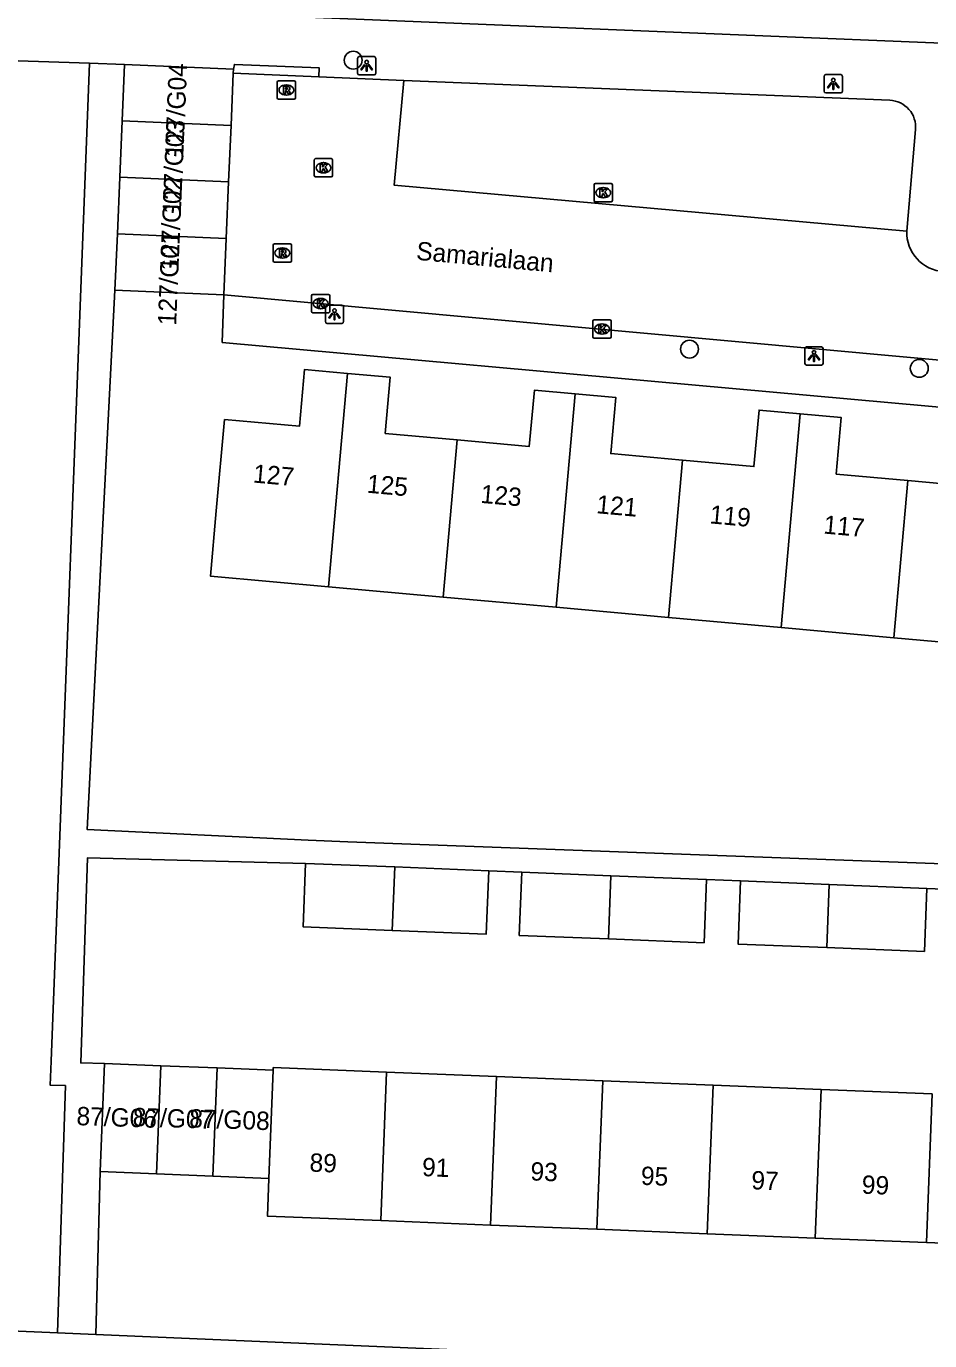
# Model space of a CAD drawing. Extents: x 161355 to 162026, y 386504 to 387459.
# Drawn here: x 161433.7 to 161482.9, y 387026.1 to 387097.8 of the extents above; entities that cross this region are included whole.
import ezdxf

# ---------------------------------------------------------------- set-up
doc = ezdxf.new("R2010")
doc.units = 0
for name, color, linetype in [('IMGEO_Boom', 7, 'Continuous'), ('IMGEO_Kolk', 7, 'Continuous'), ('IMGEO_Lichtpunt', 7, 'Continuous'), ('IMGEO_Openbare_ruimte_label', 7, 'Continuous'), ('IMGEO_Pand', 7, 'Continuous'), ('IMGEO_Pand_nummerreeks', 7, 'Continuous'), ('IMGEO_Rijbaan_lokaal_open', 7, 'Continuous'), ('IMGEO_Rioolput', 7, 'Continuous'), ('IMGEO_Voetpad_open', 7, 'Continuous')]:
    doc.layers.add(name, color=color, linetype=linetype)

msp = doc.modelspace()

# ---------------------------------------------------------------- linework, layer by layer
at = {"layer": 'IMGEO_Boom'}
for centre in [(161451.494, 387095.947), (161469.83, 387080.194), (161482.358, 387079.147)]:
    msp.add_circle(centre, 0.489, dxfattribs=at)
at = {"layer": 'IMGEO_Kolk'}
for p, q in [((161449.372, 387089.655), (161449.372, 387090.507)), ((161449.447, 387090.581), (161450.299, 387090.581)), ((161449.86, 387090.361), (161449.885, 387090.361)), ((161450.373, 387090.507), (161450.373, 387089.655)), ((161450.299, 387089.581), (161449.447, 387089.581)), ((161449.883, 387089.801), (161449.858, 387089.801)), ((161464.625, 387088.298), (161464.625, 387089.15)), ((161464.7, 387089.224), (161465.552, 387089.224)), ((161465.113, 387089.004), (161465.138, 387089.004)), ((161465.626, 387089.15), (161465.626, 387088.298)), ((161465.552, 387088.224), (161464.7, 387088.224)), ((161465.136, 387088.444), (161465.111, 387088.444)), ((161449.218, 387082.254), (161449.218, 387083.106)), ((161449.293, 387083.18), (161450.145, 387083.18)), ((161449.706, 387082.96), (161449.731, 387082.96)), ((161450.219, 387083.106), (161450.219, 387082.254)), ((161449.729, 387082.4), (161449.704, 387082.4)), ((161450.145, 387082.18), (161449.293, 387082.18)), ((161464.558, 387080.865), (161464.558, 387081.717)), ((161464.633, 387081.791), (161465.485, 387081.791)), ((161465.046, 387081.571), (161465.071, 387081.571)), ((161465.559, 387081.717), (161465.559, 387080.865)), ((161465.485, 387080.791), (161464.633, 387080.791)), ((161465.069, 387081.011), (161465.044, 387081.011))]:
    msp.add_line(p, q, dxfattribs=at)
for points in [[(161449.372, 387089.655), (161449.372, 387090.507)], [(161449.447, 387090.581), (161450.299, 387090.581)], [(161449.693, 387090.281), (161449.816, 387090.281), (161449.816, 387090.13), (161449.946, 387090.281), (161450.11, 387090.281), (161449.964, 387090.13), (161450.117, 387089.881), (161449.965, 387089.881), (161449.88, 387090.045), (161449.816, 387089.978), (161449.816, 387089.881), (161449.693, 387089.881), (161449.693, 387090.281)], [(161450.373, 387090.507), (161450.373, 387089.655)], [(161450.299, 387089.581), (161449.447, 387089.581)], [(161464.625, 387088.298), (161464.625, 387089.15)], [(161464.7, 387089.224), (161465.552, 387089.224)], [(161464.946, 387088.924), (161465.069, 387088.924), (161465.069, 387088.773), (161465.199, 387088.924), (161465.363, 387088.924), (161465.217, 387088.773), (161465.37, 387088.524), (161465.218, 387088.524), (161465.133, 387088.688), (161465.069, 387088.621), (161465.069, 387088.524), (161464.946, 387088.524), (161464.946, 387088.924)], [(161465.626, 387089.15), (161465.626, 387088.298)], [(161465.552, 387088.224), (161464.7, 387088.224)], [(161449.218, 387082.254), (161449.218, 387083.106)], [(161449.293, 387083.18), (161450.145, 387083.18)], [(161450.219, 387083.106), (161450.219, 387082.254)], [(161449.539, 387082.88), (161449.662, 387082.88), (161449.662, 387082.729), (161449.792, 387082.88), (161449.956, 387082.88), (161449.81, 387082.729), (161449.963, 387082.48), (161449.811, 387082.48), (161449.726, 387082.644), (161449.662, 387082.577), (161449.662, 387082.48), (161449.539, 387082.48), (161449.539, 387082.88)], [(161450.145, 387082.18), (161449.293, 387082.18)], [(161464.558, 387080.865), (161464.558, 387081.717)], [(161464.633, 387081.791), (161465.485, 387081.791)], [(161464.879, 387081.491), (161465.002, 387081.491), (161465.002, 387081.34), (161465.132, 387081.491), (161465.296, 387081.491), (161465.15, 387081.34), (161465.303, 387081.091), (161465.151, 387081.091), (161465.066, 387081.255), (161465.002, 387081.188), (161465.002, 387081.091), (161464.879, 387081.091), (161464.879, 387081.491)], [(161465.559, 387081.717), (161465.559, 387080.865)], [(161465.485, 387080.791), (161464.633, 387080.791)]]:
    msp.add_lwpolyline(points, dxfattribs=at)
for centre, start, end in [((161449.449, 387090.505), 91.55205, 178.44795), ((161449.449, 387090.505), 91.55205, 178.44795), ((161450.297, 387090.505), 1.55205, 88.44795), ((161450.297, 387090.505), 1.55205, 88.44795), ((161449.449, 387089.657), 181.55205, 268.44795), ((161449.449, 387089.657), 181.55205, 268.44795), ((161450.297, 387089.657), 271.55205, 358.44795), ((161450.297, 387089.657), 271.55205, 358.44795), ((161464.702, 387089.148), 91.55205, 178.44795), ((161464.702, 387089.148), 91.55205, 178.44795), ((161465.55, 387089.148), 1.55205, 88.44795), ((161465.55, 387089.148), 1.55205, 88.44795), ((161464.702, 387088.3), 181.55205, 268.44795), ((161464.702, 387088.3), 181.55205, 268.44795), ((161465.55, 387088.3), 271.55205, 358.44795), ((161465.55, 387088.3), 271.55205, 358.44795), ((161449.295, 387083.104), 91.55205, 178.44795), ((161449.295, 387083.104), 91.55205, 178.44795), ((161450.143, 387083.104), 1.55205, 88.44795), ((161450.143, 387083.104), 1.55205, 88.44795), ((161449.295, 387082.256), 181.55205, 268.44795), ((161449.295, 387082.256), 181.55205, 268.44795), ((161450.143, 387082.256), 271.55205, 358.44795), ((161450.143, 387082.256), 271.55205, 358.44795), ((161464.635, 387081.715), 91.55205, 178.44795), ((161464.635, 387081.715), 91.55205, 178.44795), ((161465.483, 387081.715), 1.55205, 88.44795), ((161465.483, 387081.715), 1.55205, 88.44795), ((161464.635, 387080.867), 181.55205, 268.44795), ((161464.635, 387080.867), 181.55205, 268.44795), ((161465.483, 387080.867), 271.55205, 358.44795), ((161465.483, 387080.867), 271.55205, 358.44795)]:
    msp.add_arc(centre, 0.0765, start, end, dxfattribs=at)
for centre, major_axis, ratio, start_param, end_param in [((161449.859, 387090.081), (-0.387, 0.002), 0.722429, 4.712389, 7.853982), ((161449.884, 387090.081), (-0.39, 0.002), 0.717154, 1.570796, 4.712389), ((161465.112, 387088.724), (-0.387, 0.002), 0.722429, 4.712389, 7.853982), ((161465.137, 387088.724), (-0.39, 0.002), 0.717154, 1.570796, 4.712389), ((161449.705, 387082.68), (-0.387, 0.002), 0.722429, 4.712389, 7.853982), ((161449.73, 387082.68), (-0.39, 0.002), 0.717154, 1.570796, 4.712389), ((161465.045, 387081.291), (-0.387, 0.002), 0.722429, 4.712389, 7.853982), ((161465.07, 387081.291), (-0.39, 0.002), 0.717154, 1.570796, 4.712389)]:
    msp.add_ellipse(centre, major_axis=major_axis, ratio=ratio, start_param=start_param, end_param=end_param, dxfattribs=at)
at = {"layer": 'IMGEO_Lichtpunt'}
for p, q in [((161451.729, 387096.047), (161451.729, 387095.24)), ((161451.729, 387096.047), (161451.729, 387095.24)), ((161452.631, 387096.142), (161451.823, 387096.142)), ((161452.631, 387096.142), (161451.823, 387096.142)), ((161452.725, 387095.24), (161452.725, 387096.047)), ((161452.725, 387095.24), (161452.725, 387096.047)), ((161451.823, 387095.146), (161452.631, 387095.146)), ((161451.823, 387095.146), (161452.631, 387095.146)), ((161478.074, 387095.159), (161477.266, 387095.159)), ((161478.074, 387095.159), (161477.266, 387095.159)), ((161477.172, 387095.064), (161477.172, 387094.257)), ((161477.172, 387095.064), (161477.172, 387094.257)), ((161478.168, 387094.257), (161478.168, 387095.064)), ((161478.168, 387094.257), (161478.168, 387095.064)), ((161477.266, 387094.163), (161478.074, 387094.163)), ((161477.266, 387094.163), (161478.074, 387094.163)), ((161449.975, 387082.501), (161449.975, 387081.694)), ((161449.975, 387082.501), (161449.975, 387081.694)), ((161450.877, 387082.596), (161450.069, 387082.596)), ((161450.877, 387082.596), (161450.069, 387082.596)), ((161450.971, 387081.694), (161450.971, 387082.501)), ((161450.971, 387081.694), (161450.971, 387082.501)), ((161450.069, 387081.6), (161450.877, 387081.6)), ((161450.069, 387081.6), (161450.877, 387081.6)), ((161476.12, 387080.224), (161476.12, 387079.417)), ((161476.12, 387080.224), (161476.12, 387079.417)), ((161477.022, 387080.319), (161476.214, 387080.319)), ((161477.022, 387080.319), (161476.214, 387080.319)), ((161477.116, 387079.417), (161477.116, 387080.224)), ((161477.116, 387079.417), (161477.116, 387080.224)), ((161476.214, 387079.323), (161477.022, 387079.323)), ((161476.214, 387079.323), (161477.022, 387079.323))]:
    msp.add_line(p, q, dxfattribs=at)
for points in [[(161452.103, 387095.711), (161452.142, 387095.683), (161451.954, 387095.421), (161451.916, 387095.448), (161452.103, 387095.711)], [(161452.205, 387095.663), (161452.252, 387095.663), (161452.252, 387095.341), (161452.205, 387095.341), (161452.205, 387095.663)], [(161452.315, 387095.683), (161452.353, 387095.71), (161452.54, 387095.448), (161452.501, 387095.42), (161452.315, 387095.683)], [(161477.546, 387094.728), (161477.585, 387094.7), (161477.397, 387094.438), (161477.359, 387094.465), (161477.546, 387094.728)], [(161477.648, 387094.68), (161477.695, 387094.68), (161477.695, 387094.358), (161477.648, 387094.358), (161477.648, 387094.68)], [(161477.758, 387094.7), (161477.796, 387094.727), (161477.983, 387094.465), (161477.944, 387094.437), (161477.758, 387094.7)], [(161450.349, 387082.165), (161450.388, 387082.137), (161450.2, 387081.875), (161450.162, 387081.902), (161450.349, 387082.165)], [(161450.451, 387082.117), (161450.498, 387082.117), (161450.498, 387081.795), (161450.451, 387081.795), (161450.451, 387082.117)], [(161450.561, 387082.137), (161450.599, 387082.164), (161450.786, 387081.902), (161450.747, 387081.874), (161450.561, 387082.137)], [(161476.494, 387079.888), (161476.533, 387079.86), (161476.345, 387079.598), (161476.307, 387079.625), (161476.494, 387079.888)], [(161476.596, 387079.84), (161476.643, 387079.84), (161476.643, 387079.518), (161476.596, 387079.518), (161476.596, 387079.84)], [(161476.706, 387079.86), (161476.744, 387079.887), (161476.931, 387079.625), (161476.892, 387079.597), (161476.706, 387079.86)]]:
    msp.add_lwpolyline(points, dxfattribs=at)
for centre in [(161452.228, 387095.845), (161477.671, 387094.862), (161450.474, 387082.299), (161476.619, 387080.022)]:
    msp.add_circle(centre, 0.0994, dxfattribs=at)
for centre, start, end in [((161451.823, 387096.047), 90, 180), ((161451.823, 387096.047), 90, 180), ((161452.631, 387096.047), 0, 90), ((161452.631, 387096.047), 0, 90), ((161451.823, 387095.24), 180, 270), ((161451.823, 387095.24), 180, 270), ((161452.631, 387095.24), 270, 0), ((161452.631, 387095.24), 270, 360), ((161477.266, 387095.064), 90, 180), ((161477.266, 387095.064), 90, 180), ((161478.074, 387095.064), 0, 90), ((161478.074, 387095.064), 0, 90), ((161477.266, 387094.257), 180, 270), ((161477.266, 387094.257), 180, 270), ((161478.074, 387094.257), 270, 0), ((161478.074, 387094.257), 270, 360), ((161450.069, 387082.501), 90, 180), ((161450.069, 387082.501), 90, 180), ((161450.877, 387082.501), 0, 90), ((161450.877, 387082.501), 0, 90), ((161450.069, 387081.694), 180, 270), ((161450.069, 387081.694), 180, 270), ((161450.877, 387081.694), 270, 0), ((161450.877, 387081.694), 270, 360), ((161476.214, 387080.224), 90, 180), ((161476.214, 387080.224), 90, 180), ((161477.022, 387080.224), 0, 90), ((161477.022, 387080.224), 0, 90), ((161476.214, 387079.417), 180, 270), ((161476.214, 387079.417), 180, 270), ((161477.022, 387079.417), 270, 0), ((161477.022, 387079.417), 270, 360)]:
    msp.add_arc(centre, 0.0946, start, end, dxfattribs=at)
at = {"layer": 'IMGEO_Pand'}
for points in [[(161439.031, 387095.709), (161438.899, 387092.635)], [(161444.967, 387095.454), (161439.031, 387095.709)], [(161444.835, 387092.381), (161444.958, 387095.244)], [(161444.958, 387095.244), (161444.967, 387095.454)], [(161438.767, 387089.562), (161438.899, 387092.635)], [(161438.899, 387092.635), (161444.835, 387092.381)], [(161444.703, 387089.307), (161444.835, 387092.381)], [(161438.635, 387086.488), (161438.767, 387089.562)], [(161438.767, 387089.562), (161444.703, 387089.307)], [(161444.571, 387086.234), (161444.703, 387089.307)], [(161438.503, 387083.415), (161438.635, 387086.488)], [(161438.635, 387086.488), (161444.571, 387086.234)], [(161444.439, 387083.16), (161444.571, 387086.234)], [(161444.439, 387083.16), (161438.503, 387083.415)], [(161450.139, 387067.241), (161443.709, 387067.821), (161444.03, 387071.378), (161444.479, 387076.357), (161448.558, 387075.989), (161448.836, 387079.081), (161451.178, 387078.87)], [(161451.178, 387078.87), (161450.139, 387067.241)], [(161451.178, 387078.87), (161453.518, 387078.659), (161453.242, 387075.599), (161457.168, 387075.245)], [(161457.168, 387075.245), (161461.094, 387074.891), (161461.371, 387077.957), (161463.592, 387077.757)], [(161463.592, 387077.757), (161462.552, 387066.122)], [(161463.592, 387077.757), (161465.815, 387077.556), (161465.539, 387074.497), (161469.442, 387074.145)], [(161469.442, 387074.145), (161473.344, 387073.793), (161473.622, 387076.869), (161475.862, 387076.667)], [(161474.821, 387065.015), (161475.862, 387076.667)], [(161475.862, 387076.667), (161478.104, 387076.465), (161477.827, 387073.386), (161481.74, 387073.033)], [(161456.402, 387066.676), (161457.168, 387075.245)], [(161481.74, 387073.033), (161485.656, 387072.679), (161485.929, 387075.707), (161488.158, 387075.506)], [(161469.442, 387074.145), (161468.676, 387065.569)], [(161481.74, 387073.033), (161480.974, 387064.46)], [(161456.402, 387066.676), (161450.139, 387067.241)], [(161462.552, 387066.122), (161456.402, 387066.676)], [(161468.676, 387065.569), (161462.552, 387066.122)], [(161474.821, 387065.015), (161468.676, 387065.569)], [(161480.974, 387064.46), (161474.821, 387065.015)], [(161487.121, 387063.906), (161480.974, 387064.46)], [(161448.902, 387052.158), (161448.762, 387048.701), (161453.625, 387048.509)], [(161453.763, 387051.963), (161448.902, 387052.158)], [(161453.625, 387048.509), (161453.763, 387051.963)], [(161453.625, 387048.509), (161458.745, 387048.306), (161458.883, 387051.758)], [(161458.883, 387051.758), (161453.763, 387051.963)], [(161460.681, 387051.685), (161460.543, 387048.235), (161465.411, 387048.042)], [(161465.548, 387051.49), (161460.681, 387051.685)], [(161465.548, 387051.49), (161465.411, 387048.042)], [(161470.765, 387051.281), (161465.548, 387051.49)], [(161465.411, 387048.042), (161470.627, 387047.835), (161470.765, 387051.281)], [(161472.618, 387051.206), (161472.48, 387047.762), (161477.311, 387047.571)], [(161477.448, 387051.013), (161472.618, 387051.206)], [(161477.448, 387051.013), (161477.311, 387047.571)], [(161477.311, 387047.571), (161482.636, 387047.36), (161482.775, 387050.799)], [(161482.775, 387050.799), (161477.448, 387051.013)], [(161437.703, 387035.356), (161437.939, 387041.255)], [(161437.939, 387041.255), (161441.004, 387041.132)], [(161440.767, 387035.233), (161441.004, 387041.132)], [(161441.004, 387041.132), (161444.069, 387041.009)], [(161444.069, 387041.009), (161443.832, 387035.111)], [(161444.069, 387041.009), (161447.131, 387040.887)], [(161446.895, 387034.988), (161447.131, 387040.887)], [(161447.131, 387040.887), (161447.137, 387041.03), (161453.316, 387040.782)], [(161452.992, 387032.684), (161453.316, 387040.782)], [(161453.316, 387040.782), (161459.299, 387040.543)], [(161459.299, 387040.543), (161458.975, 387032.444)], [(161465.101, 387040.311), (161459.299, 387040.543)], [(161464.777, 387032.212), (161465.101, 387040.311)], [(161465.101, 387040.311), (161471.118, 387040.07)], [(161471.118, 387040.07), (161470.794, 387031.971)], [(161471.118, 387040.07), (161477.001, 387039.834)], [(161477.001, 387039.834), (161476.677, 387031.736)], [(161477.001, 387039.834), (161483.069, 387039.592)], [(161482.745, 387031.493), (161483.069, 387039.592)], [(161440.767, 387035.233), (161437.703, 387035.356)], [(161443.832, 387035.111), (161440.767, 387035.233)], [(161446.895, 387034.988), (161443.832, 387035.111)], [(161452.992, 387032.684), (161446.813, 387032.931), (161446.895, 387034.988)], [(161458.975, 387032.444), (161452.992, 387032.684)], [(161458.975, 387032.444), (161464.777, 387032.212)], [(161470.794, 387031.971), (161464.777, 387032.212)], [(161476.677, 387031.736), (161470.794, 387031.971)], [(161482.745, 387031.493), (161476.677, 387031.736)], [(161488.587, 387031.259), (161482.745, 387031.493)]]:
    msp.add_lwpolyline(points, dxfattribs=at)
at = {"layer": 'IMGEO_Rijbaan_lokaal_open'}
for points in [[(161444.958, 387095.244), (161449.614, 387095.035)], [(161449.614, 387095.035), (161454.25, 387094.839)], [(161454.25, 387094.839), (161453.73, 387089.133), (161481.674, 387086.63)], [(161508.736, 387077.285), (161500, 387078.089), (161444.439, 387083.16)]]:
    msp.add_lwpolyline(points, dxfattribs=at)
msp.add_arc((161483.832, 387086.57), 2.159, 178.41861, 266.24973, dxfattribs=at)
at = {"layer": 'IMGEO_Rioolput'}
for p, q in [((161447.349, 387093.897), (161447.349, 387094.749)), ((161447.424, 387094.823), (161448.276, 387094.823)), ((161447.837, 387094.603), (161447.862, 387094.603)), ((161448.35, 387094.749), (161448.35, 387093.897)), ((161448.276, 387093.823), (161447.424, 387093.823)), ((161447.86, 387094.043), (161447.835, 387094.043)), ((161447.13, 387085.012), (161447.13, 387085.864)), ((161447.205, 387085.938), (161448.057, 387085.938)), ((161448.131, 387085.864), (161448.131, 387085.012)), ((161447.641, 387085.158), (161447.616, 387085.158)), ((161447.618, 387085.718), (161447.643, 387085.718)), ((161448.057, 387084.938), (161447.205, 387084.938))]:
    msp.add_line(p, q, dxfattribs=at)
for points in [[(161447.349, 387093.897), (161447.349, 387094.749)], [(161447.424, 387094.823), (161448.276, 387094.823)], [(161447.938, 387094.521), (161447.686, 387094.523), (161447.686, 387094.123)], [(161447.864, 387094.442), (161447.81, 387094.442), (161447.81, 387094.361)], [(161448.35, 387094.749), (161448.35, 387093.897)], [(161448.276, 387093.823), (161447.424, 387093.823)], [(161447.686, 387094.123), (161447.81, 387094.123), (161447.81, 387094.285), (161447.821, 387094.285)], [(161447.81, 387094.361), (161447.862, 387094.361)], [(161447.868, 387094.256), (161447.939, 387094.123), (161448.079, 387094.123), (161448.014, 387094.249)], [(161447.13, 387085.012), (161447.13, 387085.864)], [(161447.205, 387085.938), (161448.057, 387085.938)], [(161448.131, 387085.864), (161448.131, 387085.012)], [(161447.719, 387085.636), (161447.467, 387085.638), (161447.467, 387085.238)], [(161447.467, 387085.238), (161447.591, 387085.238), (161447.591, 387085.4), (161447.602, 387085.4)], [(161447.645, 387085.557), (161447.591, 387085.557), (161447.591, 387085.476)], [(161447.591, 387085.476), (161447.643, 387085.476)], [(161447.649, 387085.371), (161447.72, 387085.238), (161447.86, 387085.238), (161447.795, 387085.364)], [(161448.057, 387084.938), (161447.205, 387084.938)]]:
    msp.add_lwpolyline(points, dxfattribs=at)
for centre, radius, start, end in [((161447.426, 387094.747), 0.0765, 91.55205, 178.44795), ((161447.426, 387094.747), 0.0765, 91.55205, 178.44795), ((161447.87, 387094.346), 0.0964, 77.00612, 93.18647), ((161447.884, 387094.403), 0.0378, 276.66336, 79.67722), ((161447.937, 387094.411), 0.109, 350.36119, 89.41601), ((161447.935, 387094.411), 0.112, 277.58423, 350.98172), ((161448.274, 387094.747), 0.0765, 1.55205, 88.44795), ((161448.274, 387094.747), 0.0765, 1.55205, 88.44795), ((161447.426, 387093.899), 0.0765, 181.55205, 268.44795), ((161447.426, 387093.899), 0.0765, 181.55205, 268.44795), ((161447.82, 387094.232), 0.0533, 26.02933, 88.69889), ((161447.846, 387094.55), 0.19, 274.7715, 282.96867), ((161447.919, 387094.196), 0.108, 29.51342, 73.79051), ((161448.274, 387093.899), 0.0765, 271.55205, 358.44795), ((161448.274, 387093.899), 0.0765, 271.55205, 358.44795), ((161447.207, 387085.862), 0.0765, 91.55205, 178.44795), ((161447.207, 387085.862), 0.0765, 91.55205, 178.44795), ((161448.055, 387085.862), 0.0765, 1.55205, 88.44795), ((161448.055, 387085.862), 0.0765, 1.55205, 88.44795), ((161447.601, 387085.347), 0.0533, 26.02933, 88.69889), ((161447.627, 387085.665), 0.19, 274.7715, 282.96867), ((161447.651, 387085.461), 0.0964, 77.00612, 93.18647), ((161447.665, 387085.518), 0.0378, 276.66336, 79.67722), ((161447.718, 387085.526), 0.109, 350.36119, 89.41601), ((161447.716, 387085.526), 0.112, 277.58423, 350.98172), ((161447.7, 387085.311), 0.108, 29.51342, 73.79051), ((161447.207, 387085.014), 0.0765, 181.55205, 268.44795), ((161447.207, 387085.014), 0.0765, 181.55205, 268.44795), ((161448.055, 387085.014), 0.0765, 271.55205, 358.44795), ((161448.055, 387085.014), 0.0765, 271.55205, 358.44795)]:
    msp.add_arc(centre, radius, start, end, dxfattribs=at)
for centre, major_axis, ratio, start_param, end_param in [((161447.836, 387094.323), (-0.387, 0.002), 0.722429, 4.712389, 7.853982), ((161447.861, 387094.323), (-0.39, 0.002), 0.717154, 1.570796, 4.712389), ((161447.617, 387085.438), (-0.387, 0.002), 0.722429, 4.712389, 7.853982), ((161447.642, 387085.438), (-0.39, 0.002), 0.717154, 1.570796, 4.712389)]:
    msp.add_ellipse(centre, major_axis=major_axis, ratio=ratio, start_param=start_param, end_param=end_param, dxfattribs=at)
at = {"layer": 'IMGEO_Voetpad_open'}
for points in [[(161443.218, 387098.534), (161500, 387096.204), (161507.716, 387095.887)], [(161414.848, 387096.512), (161437.115, 387095.79)], [(161437.115, 387095.79), (161435.018, 387041.376), (161434.978, 387040.065), (161435.806, 387040.05), (161435.374, 387026.567)], [(161439.031, 387095.709), (161437.115, 387095.79)], [(161449.614, 387095.035), (161449.634, 387095.534), (161445.021, 387095.721), (161444.967, 387095.454)], [(161480.755, 387093.761), (161454.25, 387094.839)], [(161481.674, 387086.63), (161482.154, 387092.167)], [(161438.503, 387083.415), (161436.997, 387054.005), (161449.034, 387053.417), (161451.203, 387053.337), (161501.854, 387051.463)], [(161507.491, 387074.867), (161500, 387075.542), (161444.354, 387080.558), (161444.439, 387083.16)], [(161437.939, 387041.255), (161436.643, 387041.283), (161437.003, 387052.46), (161448.902, 387052.158)], [(161458.883, 387051.758), (161460.681, 387051.685)], [(161470.765, 387051.281), (161472.618, 387051.206)], [(161482.775, 387050.799), (161484.6, 387050.725)], [(161437.454, 387026.478), (161437.703, 387035.356)], [(161435.374, 387026.567), (161410.16, 387027.644)], [(161437.454, 387026.478), (161435.374, 387026.567)], [(161504.653, 387023.606), (161500, 387023.805), (161437.454, 387026.478)]]:
    msp.add_lwpolyline(points, dxfattribs=at)
msp.add_arc((161480.696, 387092.298), 1.464, 354.86715, 87.67752, dxfattribs=at)

# ---------------------------------------------------------------- texts
at = {"layer": 'IMGEO_Openbare_ruimte_label'}
msp.add_text('Samarialaan', height=1, rotation=354.72259, dxfattribs=at).set_placement((161454.9, 387085.07))
at = {"layer": 'IMGEO_Pand_nummerreeks'}
for s, rotation, p in [('127/G04', 87.56514, (161442.227, 387090.639)), ('127/G03', 87.56514, (161442.095, 387087.546)), ('127/G02', 87.56514, (161441.963, 387084.447)), ('127/G01', 87.56514, (161441.837, 387081.47)), ('127', 354.88864, (161446.005, 387072.927)), ('125', 354.88864, (161452.207, 387072.372)), ('123', 354.88864, (161458.408, 387071.818)), ('121', 354.88864, (161464.724, 387071.253)), ('119', 354.88864, (161470.903, 387070.7)), ('117', 354.88864, (161477.104, 387070.146)), ('87/G06', 357.97746, (161436.393, 387037.894)), ('87/G07', 357.97746, (161439.46, 387037.842)), ('87/G08', 357.97746, (161442.542, 387037.77)), ('89', 357.70817, (161449.098, 387035.362)), ('91', 357.70821, (161455.234, 387035.116)), ('93', 357.70821, (161461.143, 387034.88)), ('95', 357.70821, (161467.165, 387034.639)), ('97', 357.70821, (161473.187, 387034.398)), ('99', 357.70821, (161479.208, 387034.157))]:
    msp.add_text(s, height=1, rotation=rotation, dxfattribs=at).set_placement(p)

doc.saveas('drawing.dxf')
